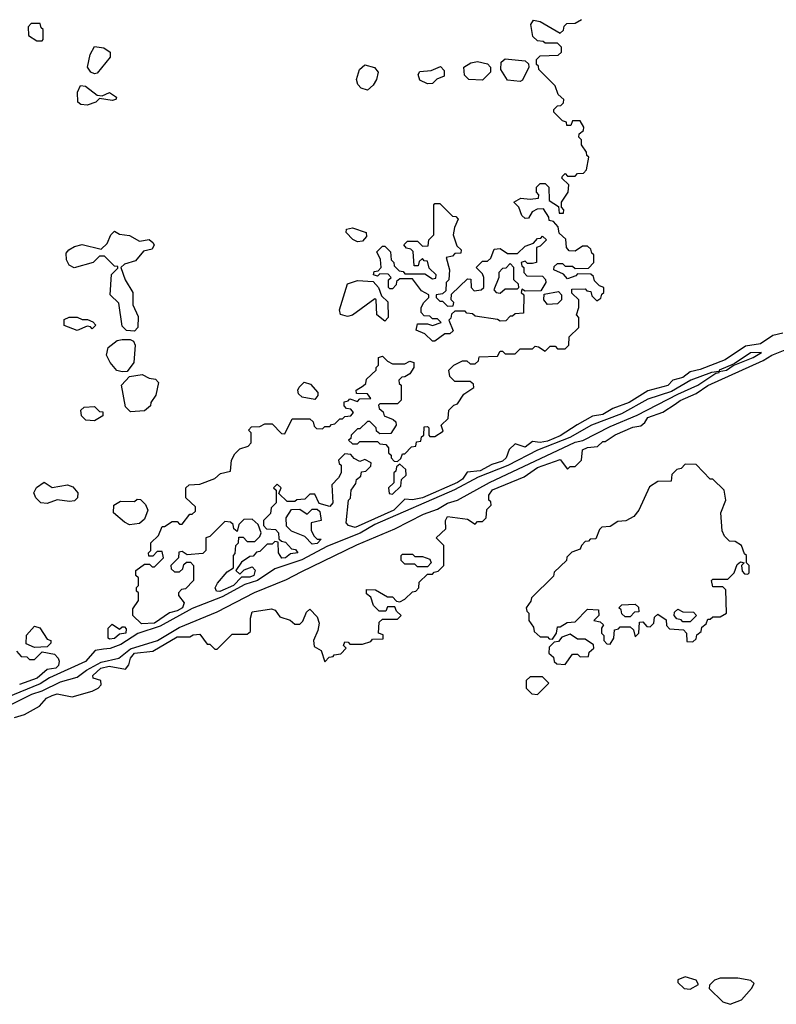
# Model space of a CAD drawing. Extents: x 2769579 to 2883812, y 684207 to 828660.
# Tile 433 of 505: x 2824886 to 2827909, y 799922 to 803854. Entities that reach past the tile are written whole.
import ezdxf

# ---------------------------------------------------------------- set-up
doc = ezdxf.new("R2010")
doc.units = 0

msp = doc.modelspace()

# ---------------------------------------------------------------- linework, layer by layer
at = {"layer": '0CON02XD'}
for points in [[(2824975, 803770), (2824980, 803775), (2824980, 803815), (2824971.7, 803821.7), (2824968.3, 803838.3), (2824931.7, 803838.3), (2824920, 803825), (2824921.7, 803791.7), (2824955, 803770), (2824975, 803770)], [(2825425, 801444.5), (2825371.9, 801441.9), (2825337.5, 801475), (2825338.3, 801501.7), (2825360, 801535), (2825360, 801565), (2825352.5, 801572.5), (2825353, 801587), (2825360, 801595), (2825360, 801625), (2825350, 801635), (2825350, 801655), (2825385, 801680), (2825405, 801680), (2825415, 801670), (2825425, 801670), (2825460, 801705), (2825455, 801730), (2825435, 801730), (2825418.3, 801711.7), (2825401.7, 801711.7), (2825400, 801725), (2825410, 801735), (2825410, 801765), (2825440, 801795), (2825455, 801830), (2825465, 801830), (2825495, 801850), (2825515, 801850), (2825525, 801840), (2825535, 801840), (2825565, 801880), (2825575, 801880), (2825588.3, 801891.7), (2825588.3, 801908.3), (2825550, 801945), (2825550, 801985), (2825563, 801997), (2825605, 802000), (2825665, 802022.5), (2825688.3, 802041.7), (2825728.3, 802051.7), (2825732.5, 802095), (2825745, 802120), (2825765, 802140), (2825798.3, 802151.7), (2825810, 802165), (2825810, 802205), (2825800, 802215), (2825811.7, 802228.3), (2825845, 802230), (2825865, 802240), (2825895, 802240), (2825931.7, 802201.7), (2825945, 802200), (2825975, 802260), (2826045, 802260), (2826058.3, 802248.3), (2826061.7, 802231.7), (2826071.7, 802221.7), (2826095, 802220), (2826105, 802230), (2826125, 802230), (2826131.7, 802238.3), (2826145, 802240), (2826165, 802260), (2826175, 802260), (2826185, 802270), (2826208.3, 802271.7), (2826220, 802285), (2826208.3, 802298.3), (2826191.7, 802301.7), (2826181.7, 802311.7), (2826181.7, 802328.3), (2826198.3, 802331.7), (2826205, 802340), (2826235, 802330), (2826245, 802340), (2826288.3, 802341.7), (2826275, 802360), (2826231.7, 802361.7), (2826230, 802375), (2826258.3, 802391.7), (2826268.3, 802401.7), (2826271.7, 802418.3), (2826310, 802455), (2826310, 802465), (2826320, 802475), (2826320, 802505), (2826335, 802510), (2826355, 802490), (2826375, 802480), (2826425, 802480), (2826445, 802490), (2826460, 802485), (2826460, 802465), (2826445, 802440), (2826425, 802427.5), (2826413, 802427), (2826400, 802415), (2826401.7, 802401.7), (2826410, 802395), (2826410, 802335), (2826395, 802320), (2826325, 802320), (2826320, 802315), (2826321.7, 802301.7), (2826338.3, 802288.3), (2826341.7, 802271.7), (2826378.3, 802258.3), (2826388.3, 802248.3), (2826390, 802235), (2826368.3, 802201.7), (2826325, 802200), (2826311.7, 802211.7), (2826310, 802225), (2826285, 802250), (2826275, 802250), (2826245, 802220), (2826235, 802220), (2826210, 802195), (2826208.3, 802181.7), (2826200, 802175), (2826215, 802160), (2826235, 802160), (2826245, 802170), (2826315, 802170), (2826325, 802160), (2826348.3, 802158.3), (2826360, 802145), (2826360, 802125), (2826370, 802115), (2826370, 802105), (2826381.7, 802091.7), (2826395, 802090), (2826408.3, 802101.7), (2826415, 802120), (2826425, 802120), (2826451.7, 802148.3), (2826468.3, 802151.7), (2826471.7, 802168.3), (2826488.3, 802171.7), (2826491.7, 802188.3), (2826500, 802195), (2826501.7, 802228.3), (2826515, 802230), (2826520, 802225), (2826520, 802195), (2826525, 802190), (2826545, 802190), (2826578.3, 802211.7), (2826570, 802235), (2826598.3, 802261.7), (2826600, 802295), (2826620, 802315), (2826635, 802320), (2826660.7, 802359.3), (2826700, 802385), (2826698.3, 802398.3), (2826685, 802410), (2826625, 802410), (2826605, 802430), (2826600, 802455), (2826620, 802475), (2826655, 802492.5), (2826671.7, 802491.7), (2826685, 802480), (2826705, 802480), (2826718.3, 802491.7), (2826721.7, 802508.3), (2826795, 802510), (2826805, 802530), (2826815, 802530), (2826825, 802520), (2826865, 802520), (2826885, 802540), (2826935, 802540), (2826945, 802550), (2826958.3, 802548.3), (2826985, 802530), (2827005, 802550), (2827025, 802550), (2827035, 802540), (2827065, 802540), (2827080, 802555), (2827081.7, 802588.3), (2827120, 802625), (2827120, 802665), (2827110, 802675), (2827120, 802705), (2827120, 802735), (2827091.7, 802761.7), (2827091.7, 802778.3), (2827145, 802780), (2827151.7, 802771.7), (2827168.3, 802768.3), (2827171.7, 802751.7), (2827191.7, 802731.7), (2827208.3, 802741.7), (2827211.7, 802758.3), (2827220, 802765), (2827220, 802785), (2827201.7, 802791.7), (2827181.7, 802811.7), (2827178.3, 802828.3), (2827168.3, 802838.3), (2827115, 802840), (2827108.3, 802831.7), (2827075, 802820), (2827058.3, 802838.3), (2827020, 802855), (2827021.7, 802868.3), (2827035, 802880), (2827055, 802880), (2827065, 802870), (2827095, 802870), (2827105, 802860), (2827158.3, 802861.7), (2827180, 802885), (2827180, 802915), (2827171.7, 802921.7), (2827168.3, 802938.3), (2827155, 802950), (2827135, 802950), (2827105, 802930), (2827081.7, 802931.7), (2827070, 802945), (2827068.3, 802978.3), (2827041.7, 803001.7), (2827037, 803027), (2827028.3, 803038.3), (2827018.3, 803048.3), (2827001.7, 803051.7), (2827000, 803065), (2826978.3, 803098.3), (2826953, 803097), (2826933, 803087), (2826918.3, 803061.7), (2826905, 803060), (2826891.7, 803071.7), (2826880, 803105), (2826860, 803125), (2826888.3, 803141.7), (2826925, 803137.5), (2826958.3, 803141.7), (2826960, 803155), (2826950, 803165), (2826950, 803185), (2826965, 803200), (2826985, 803200), (2827000, 803185), (2827001.7, 803131.7), (2827038.3, 803108.3), (2827041.7, 803081.7), (2827058.3, 803081.7), (2827060, 803095), (2827050, 803105), (2827050, 803125), (2827077.5, 803165), (2827080, 803195), (2827051.7, 803221.7), (2827055, 803230), (2827065, 803240), (2827075, 803230), (2827105, 803230), (2827115, 803240), (2827138.3, 803241.7), (2827150, 803255), (2827160, 803305), (2827151.7, 803311.7), (2827150, 803325), (2827130, 803355), (2827130, 803375), (2827120, 803385), (2827121.7, 803398.3), (2827138.3, 803411.7), (2827140, 803425), (2827125, 803450), (2827095, 803450), (2827088.3, 803431.7), (2827071.7, 803431.7), (2827070, 803445), (2827055, 803450), (2827020, 803485), (2827020, 803495), (2827035, 803510), (2827048.3, 803511.7), (2827058.3, 803521.7), (2827060, 803535), (2827037.5, 803555), (2827025, 803590), (2826960, 803655), (2826958.3, 803668.3), (2826950, 803675), (2826950, 803695), (2826965, 803710), (2827037, 803713), (2827050, 803725), (2827050, 803745), (2827035, 803760), (2826985, 803760), (2826977, 803767), (2826955, 803770), (2826936.4, 803786.4), (2826927.5, 803835), (2826938.3, 803851.7), (2826965, 803847.5), (2827045, 803800), (2827058.3, 803811.7), (2827061.7, 803828.3), (2827071.7, 803838.3), (2827105, 803840), (2827130, 803855)], [(2825185, 803637.5), (2825170, 803645), (2825156.7, 803665), (2825167.5, 803715), (2825185, 803747.5), (2825221.7, 803741.7), (2825247.5, 803725), (2825247.5, 803705), (2825195, 803640), (2825185, 803637.5)], [(2826275, 803573.3), (2826250.5, 803580.5), (2826236.7, 803595), (2826231.2, 803615), (2826243.3, 803655), (2826265, 803673.3), (2826303.6, 803663.6), (2826317.5, 803645), (2826311.2, 803615), (2826297.5, 803592.5), (2826275, 803573.3)], [(2826735, 803612.5), (2826680, 803615), (2826663, 803633), (2826660, 803665), (2826688.3, 803681.7), (2826715, 803687.5), (2826755, 803677.5), (2826767.5, 803665), (2826767.5, 803645), (2826735, 803612.5)], [(2826885, 803607.5), (2826835, 803612.5), (2826807.5, 803655), (2826810, 803685), (2826825, 803697.5), (2826905, 803690), (2826918.3, 803678.3), (2826920, 803665), (2826895, 803612.5), (2826885, 803607.5)], [(2826515, 803597.5), (2826485, 803612.5), (2826477.5, 803635), (2826485, 803647.5), (2826529.3, 803650.7), (2826567, 803667), (2826581.7, 803651.7), (2826581.7, 803628.3), (2826553, 803617), (2826535, 803600), (2826515, 803597.5)], [(2825155, 803513.3), (2825130, 803515), (2825117.5, 803525), (2825116.7, 803565), (2825128.3, 803591.7), (2825148.3, 803588.3), (2825195, 803552.5), (2825215, 803550), (2825245, 803563.3), (2825272.5, 803545), (2825270, 803535), (2825255, 803531.2), (2825205, 803540), (2825190, 803525), (2825155, 803513.3)], [(2826545, 802570), (2826535, 802570), (2826505, 802600), (2826470, 802615), (2826475, 802640), (2826515, 802640), (2826535, 802632.5), (2826570, 802645), (2826555, 802660), (2826535, 802660), (2826525, 802670), (2826501.7, 802671.7), (2826490, 802685), (2826490, 802705), (2826500, 802725), (2826520, 802745), (2826520, 802755), (2826491.7, 802771.7), (2826455, 802820), (2826405, 802820), (2826391.7, 802808.3), (2826390, 802795), (2826375, 802780), (2826365, 802780), (2826360, 802785), (2826360, 802815), (2826370, 802825), (2826358.3, 802838.3), (2826325, 802840), (2826315, 802830), (2826300, 802835), (2826301.7, 802848.3), (2826318.3, 802851.7), (2826330, 802865), (2826327, 802897), (2826313, 802927), (2826335, 802950), (2826345, 802950), (2826367, 802927), (2826370, 802895), (2826380, 802885), (2826381.7, 802871.7), (2826401.7, 802851.7), (2826418.3, 802848.3), (2826425, 802840), (2826505, 802840), (2826535, 802820), (2826548.3, 802821.7), (2826550, 802835), (2826521.7, 802861.7), (2826515, 802890), (2826501.7, 802891.7), (2826495, 802900), (2826481.7, 802888.3), (2826478.3, 802871.7), (2826461.7, 802871.7), (2826458.3, 802928.3), (2826448.3, 802938.3), (2826431.7, 802941.7), (2826420, 802955), (2826435, 802970), (2826475, 802970), (2826495, 802950), (2826518.3, 802951.7), (2826520, 802975), (2826540, 802995), (2826540, 803115), (2826545, 803120), (2826565, 803120), (2826615, 803070), (2826628.3, 803068.3), (2826638.3, 803058.3), (2826622.5, 803025), (2826617.5, 802995), (2826631.7, 802951.7), (2826650, 802935), (2826648.3, 802921.7), (2826625, 802920), (2826615, 802910), (2826590, 802905), (2826602.5, 802855), (2826600, 802815), (2826590, 802805), (2826588.3, 802771.7), (2826575, 802760), (2826550, 802755), (2826550, 802745), (2826565, 802730), (2826575, 802730), (2826595, 802710), (2826618.3, 802711.7), (2826620, 802725), (2826610, 802735), (2826611.7, 802758.3), (2826675, 802820), (2826688.3, 802818.3), (2826690, 802785), (2826701.7, 802771.7), (2826730, 802775), (2826740, 802785), (2826740, 802825), (2826735, 802840), (2826710, 802865), (2826735, 802890), (2826755, 802890), (2826768.3, 802901.7), (2826781.7, 802938.3), (2826805, 802940), (2826835, 802920), (2826875, 802920), (2826905, 802950), (2826938.3, 802961.7), (2826955, 802980), (2826968.3, 802981.7), (2826975, 802990), (2826990, 802975), (2826965, 802950), (2826950, 802945), (2826950, 802885), (2826935, 802880), (2826915, 802880), (2826905, 802890), (2826890, 802885), (2826891.7, 802871.7), (2826900, 802865), (2826900, 802845), (2826911.7, 802831.7), (2826975, 802830), (2826987, 802817), (2826987.5, 802805), (2826968.3, 802771.7), (2826905, 802770), (2826891.7, 802778.3), (2826890, 802765), (2826900, 802755), (2826898.3, 802681.7), (2826865, 802680), (2826855, 802670), (2826845, 802670), (2826828.3, 802651.7), (2826805, 802650), (2826795, 802657.5), (2826705, 802670), (2826695, 802680), (2826671.7, 802681.7), (2826665, 802690), (2826625, 802690), (2826611.7, 802678.3), (2826608.3, 802661.7), (2826600, 802655), (2826618.3, 802611.7), (2826605, 802600), (2826585, 802600), (2826545, 802570)], [(2825345, 802610), (2825313, 802613), (2825295, 802630), (2825281.7, 802721.7), (2825247.5, 802755), (2825253, 802837), (2825278.3, 802861.7), (2825278.3, 802868.3), (2825265, 802870), (2825225, 802910), (2825205, 802910), (2825180, 802885), (2825103.6, 802863.6), (2825083.6, 802873.6), (2825072.5, 802895), (2825071.7, 802921.7), (2825082.5, 802935), (2825105, 802948.8), (2825135, 802956), (2825211.7, 802938.3), (2825235, 802960), (2825250, 802995), (2825265, 803010), (2825285, 802997.5), (2825325, 802992.5), (2825365, 802970), (2825403, 802977), (2825417.5, 802965), (2825422.5, 802955), (2825415, 802937.5), (2825380, 802930), (2825348.8, 802891.2), (2825305, 802877.5), (2825290, 802865), (2825307.5, 802815), (2825337.5, 802765), (2825337.5, 802715), (2825359.3, 802669.3), (2825357.5, 802625), (2825345, 802610)], [(2826235, 802967.5), (2826217, 802977), (2826190, 803005), (2826191.7, 803018.3), (2826215, 803022.5), (2826270, 803005), (2826271.7, 802988.3), (2826255, 802970), (2826235, 802967.5)], [(2826805, 802762.5), (2826825, 802780), (2826875, 802780), (2826880, 802785), (2826878.3, 802798.3), (2826860, 802815), (2826860, 802865), (2826845, 802880), (2826828.3, 802861.7), (2826815, 802860), (2826800, 802845), (2826800, 802825), (2826780, 802775), (2826790, 802765), (2826805, 802762.5)], [(2826345, 802650), (2826312.5, 802675), (2826310, 802735), (2826305, 802740), (2826215, 802673.8), (2826195, 802668.8), (2826167, 802677), (2826163.3, 802695), (2826195, 802800), (2826235, 802812.5), (2826298.3, 802808.3), (2826320, 802785), (2826331.7, 802751.7), (2826357, 802727), (2826357.5, 802665), (2826345, 802650)], [(2826995, 802717.5), (2826980, 802735), (2826981.7, 802758.3), (2827038.3, 802768.3), (2827050, 802755), (2827050, 802735), (2827035, 802720), (2826995, 802717.5)], [(2825115, 802612.5), (2825063.3, 802633.3), (2825063, 802657), (2825083.6, 802666.4), (2825115, 802666.7), (2825135, 802657.5), (2825157, 802657), (2825178.3, 802648.3), (2825190, 802635), (2825175, 802620), (2825168.3, 802628.3), (2825155, 802630), (2825115, 802612.5)], [(2824865, 801067.5), (2824905, 801080), (2824965, 801112.5), (2824992.5, 801145), (2825015, 801156.2), (2825035, 801162.5), (2825095, 801150), (2825175, 801172.5), (2825200, 801185), (2825211.7, 801198.3), (2825210, 801215), (2825180, 801225), (2825177.5, 801235), (2825210, 801265), (2825243, 801273), (2825308.8, 801261.2), (2825321.7, 801278.3), (2825328, 801305), (2825345, 801324), (2825417.7, 801332.3), (2825515, 801390), (2825565, 801390), (2825578.3, 801398.3), (2825605, 801400), (2825635, 801360), (2825645, 801360), (2825665, 801340), (2825675, 801340), (2825735, 801400), (2825795, 801400), (2825808.3, 801411.7), (2825807.5, 801465), (2825815, 801490), (2825891.7, 801501.7), (2825906.4, 801496.4), (2825925, 801470), (2825967, 801457), (2825985, 801440), (2826005, 801440), (2826017, 801453), (2826031.7, 801488.3), (2826045, 801500), (2826075, 801470), (2826082.5, 801445), (2826077.5, 801415), (2826060, 801375), (2826061.7, 801351.7), (2826090, 801335), (2826105, 801290), (2826121.7, 801308.3), (2826138.3, 801311.7), (2826141.7, 801318.3), (2826168.3, 801321.7), (2826190, 801345), (2826180, 801355), (2826185, 801370), (2826198.3, 801368.3), (2826205, 801360), (2826255, 801360), (2826288.3, 801371.7), (2826295, 801380), (2826338.3, 801381.7), (2826338.3, 801398.3), (2826320, 801405), (2826321.7, 801448.3), (2826335, 801460), (2826395, 801460), (2826410, 801475), (2826391.7, 801491.7), (2826385, 801510), (2826355, 801510), (2826348.3, 801491.7), (2826321.7, 801491.7), (2826300, 801515), (2826288.3, 801548.3), (2826271.7, 801561.7), (2826271.7, 801578.3), (2826307, 801577), (2826355, 801550), (2826375, 801550), (2826391.7, 801531.7), (2826405, 801530), (2826425, 801540), (2826455, 801570), (2826468.3, 801571.7), (2826480, 801585), (2826481.7, 801608.3), (2826515, 801640), (2826535, 801640), (2826541.7, 801648.3), (2826558.3, 801651.7), (2826580, 801675), (2826580, 801755), (2826550, 801785), (2826588.3, 801821.7), (2826587.5, 801855), (2826595, 801870), (2826675, 801860), (2826705, 801840), (2826715, 801850), (2826735, 801850), (2826750, 801865), (2826751.7, 801898.3), (2826770, 801915), (2826768.3, 801928.3), (2826760, 801935), (2826760, 801955), (2826775, 801976.7), (2826900.7, 802029.3), (2826955, 802065.8), (2827045, 802097.5), (2827075, 802060), (2827085, 802070), (2827105, 802070), (2827130, 802095), (2827133.9, 802136.1), (2827155, 802146.2), (2827195, 802150), (2827215, 802170), (2827225, 802170), (2827265, 802196.7), (2827335, 802226.7), (2827367, 802233), (2827383.8, 802246.2), (2827395, 802266), (2827455, 802287.5), (2827505, 802318.8), (2827525, 802333.8), (2827588.9, 802361.1), (2827635, 802392.9), (2827856.5, 802493.5), (2827891.2, 802515), (2828044.5, 802575.5)], [(2825295, 802447.5), (2825273.6, 802453.6), (2825247.5, 802485), (2825232.5, 802515), (2825240, 802545), (2825275, 802572.5), (2825295, 802577.5), (2825327, 802577), (2825340, 802570), (2825347.5, 802555), (2825342.5, 802485), (2825315, 802450), (2825295, 802447.5)], [(2827935, 802601.9), (2827895, 802592.5), (2827845, 802560), (2827785, 802550), (2827705, 802495.6), (2827605, 802457.1), (2827565, 802448), (2827535, 802425.8), (2827495.8, 802414.2), (2827475, 802392.9), (2827395, 802372), (2827321.2, 802325), (2827255, 802301.2), (2827215, 802277.1), (2827175, 802271.2), (2827113.2, 802236.8), (2827045, 802192.2), (2826995, 802171.5), (2826965.9, 802165.9), (2826935, 802170), (2826905, 802147.5), (2826865, 802160), (2826841.7, 802138.3), (2826828.8, 802105), (2826815, 802091.4), (2826771.9, 802078.1), (2826725, 802053.3), (2826673, 802047), (2826655, 802020), (2826635, 802005.8), (2826495, 801944.5), (2826455, 801936.7), (2826425, 801940), (2826381.2, 801895), (2826226.1, 801826.1), (2826200, 801835), (2826190, 801845), (2826200, 801935), (2826207, 801943), (2826210, 801975), (2826228.3, 802001.7), (2826231.7, 802018.3), (2826248.3, 802031.7), (2826251.7, 802048.3), (2826268.3, 802051.7), (2826288.3, 802071.7), (2826290, 802085), (2826265, 802097.5), (2826245, 802090), (2826221.7, 802101.7), (2826208.3, 802118.3), (2826185, 802120), (2826160, 802095), (2826161.7, 802081.7), (2826170, 802075), (2826170, 802045), (2826160, 802025), (2826133, 801997), (2826137.5, 801925), (2826125, 801910), (2826081.7, 801921.7), (2826065, 801960), (2826045, 801960), (2826025, 801940), (2825993, 801937), (2825985, 801930), (2825955, 801930), (2825921.7, 801961.7), (2825930, 801985), (2825915, 802000), (2825900, 801985), (2825910, 801975), (2825910, 801925), (2825890, 801905), (2825888.3, 801881.7), (2825860, 801855), (2825860, 801835), (2825871.7, 801821.7), (2825908.3, 801818.3), (2825920, 801805), (2825921.7, 801781.7), (2825931.7, 801771.7), (2825948.3, 801768.3), (2825971.7, 801741.7), (2825988.3, 801738.3), (2825997.5, 801725), (2825968.3, 801721.7), (2825947.5, 801705), (2825933.6, 801703.6), (2825920, 801725), (2825918.3, 801768.3), (2825905, 801770), (2825895, 801760), (2825875, 801760), (2825845, 801730), (2825831.7, 801728.3), (2825818.3, 801711.7), (2825805, 801710), (2825771.7, 801688.3), (2825750, 801655), (2825765, 801640), (2825783, 801657), (2825815, 801670), (2825826.7, 801656.7), (2825821.2, 801635), (2825805, 801627.5), (2825772.5, 801627.5), (2825740, 801595), (2825685, 801570.8), (2825672.3, 801572.3), (2825667.5, 801585), (2825676.4, 801603.6), (2825715, 801650), (2825740, 801665), (2825740, 801715), (2825747, 801723), (2825750, 801755), (2825760, 801765), (2825761.7, 801788.3), (2825778.3, 801788.3), (2825795, 801770), (2825825, 801770), (2825845, 801790), (2825850, 801805), (2825838.3, 801838.3), (2825815, 801860), (2825781.7, 801858.3), (2825761.7, 801838.3), (2825755, 801810), (2825741.7, 801821.7), (2825738.3, 801838.3), (2825728.3, 801848.3), (2825705, 801850), (2825645, 801790), (2825630, 801785), (2825630, 801735), (2825617, 801723), (2825555, 801717.5), (2825535, 801730), (2825521.7, 801728.3), (2825520, 801705), (2825490, 801675), (2825491.7, 801661.7), (2825505, 801650), (2825525, 801650), (2825538.3, 801661.7), (2825541.7, 801678.3), (2825551.7, 801688.3), (2825568.3, 801688.3), (2825580, 801675), (2825580, 801615), (2825548.3, 801581.7), (2825531.7, 801578.3), (2825520, 801565), (2825520, 801555), (2825543.3, 801525), (2825536, 801505), (2825515, 801493.1), (2825483.8, 801486.2), (2825425, 801444.5)], [(2824775, 801081.2), (2824935, 801161.2), (2824975, 801174), (2825049.2, 801210.8), (2825115, 801228.8), (2825152.9, 801257.1), (2825211.5, 801288.5), (2825282.5, 801305), (2825328.7, 801341.3), (2825436.7, 801375), (2825523.5, 801426.5), (2825675, 801490), (2825823.5, 801566.5), (2825951.7, 801618.3), (2826010.6, 801649.4), (2826233.1, 801756.9), (2826385, 801821.2), (2826499.7, 801880.3), (2826555, 801900), (2826595, 801924.2), (2826635, 801936), (2826763.5, 802006.5), (2827105, 802166.7), (2827135.5, 802174.5), (2827245, 802230), (2827352.5, 802275), (2827515, 802358.8), (2827595, 802394.2), (2827667.5, 802442.5), (2827680, 802445), (2827680, 802450), (2827710, 802455), (2827737, 802473), (2827816.7, 802505), (2827850, 802525), (2827805, 802523.3), (2827740, 802480), (2827680, 802455), (2827680, 802450), (2827650, 802445), (2827567.5, 802415), (2827490, 802370), (2827395, 802339.2), (2827290, 802280), (2827170, 802235), (2827084.4, 802185.6), (2826955, 802135.8), (2826835.7, 802074.3), (2826718, 802028), (2826622.6, 801977.4), (2826305, 801838.6), (2826245.6, 801804.4), (2826115, 801751.4), (2826012.6, 801697.4), (2825905, 801661.2), (2825835.5, 801614.5), (2825785, 801598.6), (2825695, 801550), (2825575, 801502.5), (2825447.5, 801432.5), (2825357.3, 801402.7), (2825290.3, 801359.7), (2825247, 801343), (2825221.2, 801341.2), (2825187.5, 801335), (2825148.3, 801291.7), (2825005, 801226), (2824967.7, 801202.3), (2824835, 801147.5)], [(2825328.3, 802288.3), (2825308.3, 802308.3), (2825292.5, 802395), (2825325, 802430), (2825375, 802437.5), (2825403, 802423), (2825428.3, 802418.3), (2825440, 802405), (2825430, 802355), (2825410, 802325), (2825408.3, 802311.7), (2825385, 802292.5), (2825328.3, 802288.3)], [(2826065, 802337.5), (2826015, 802347.5), (2826000, 802360), (2825997.5, 802375), (2826003, 802387), (2826023, 802407), (2826048.3, 802398.3), (2826077.5, 802365), (2826077, 802353), (2826065, 802337.5)], [(2825185, 802252.5), (2825150, 802255), (2825133, 802273), (2825130, 802295), (2825143, 802307), (2825185, 802310), (2825205, 802290), (2825218.3, 802288.3), (2825218.3, 802271.7), (2825185, 802252.5)], [(2826375, 801960), (2826408.3, 801991.7), (2826411.7, 802018.3), (2826430, 802035), (2826428.3, 802058.3), (2826405, 802080), (2826391.7, 802068.3), (2826388.3, 802051.7), (2826380, 802045), (2826380, 802005), (2826360, 801985), (2826361.7, 801961.7), (2826375, 801960)], [(2827245, 801360), (2827260, 801385), (2827261.7, 801418.3), (2827278.3, 801421.7), (2827285, 801430), (2827325, 801430), (2827338.3, 801418.3), (2827345, 801390), (2827360, 801405), (2827361.7, 801448.3), (2827375, 801450), (2827391.7, 801431.7), (2827405, 801430), (2827420, 801445), (2827421.7, 801468.3), (2827435, 801480), (2827468.3, 801458.3), (2827470, 801435), (2827481.7, 801421.7), (2827538.3, 801418.3), (2827550, 801405), (2827551.7, 801371.7), (2827575, 801370), (2827588.3, 801381.7), (2827591.7, 801398.3), (2827608.3, 801411.7), (2827611.7, 801428.3), (2827628.3, 801441.7), (2827635, 801460), (2827645, 801460), (2827655, 801470), (2827685, 801470), (2827710, 801485), (2827707, 801577), (2827695, 801590), (2827655, 801590), (2827650, 801615), (2827655, 801620), (2827715, 801620), (2827740, 801645), (2827751.7, 801678.3), (2827765, 801690), (2827780, 801685), (2827770, 801675), (2827771.7, 801651.7), (2827781.7, 801641.7), (2827795, 801640), (2827800, 801645), (2827800, 801675), (2827790, 801685), (2827790, 801715), (2827781.7, 801721.7), (2827770, 801755), (2827745, 801770), (2827721.7, 801771.7), (2827701.7, 801791.7), (2827693, 801813), (2827687.5, 801885), (2827707.5, 801935), (2827700, 801975), (2827655, 802020), (2827645, 802020), (2827588.3, 802078.3), (2827545, 802080), (2827528.3, 802061.7), (2827511.7, 802058.3), (2827491.7, 802038.3), (2827488.3, 802011.7), (2827435, 802010), (2827401.7, 801988.3), (2827360, 801895), (2827339.3, 801870.7), (2827307, 801853), (2827275, 801850), (2827245, 801830), (2827211.7, 801828.3), (2827201.7, 801818.3), (2827188.3, 801781.7), (2827165, 801780), (2827158.3, 801771.7), (2827145, 801770), (2827130, 801755), (2827125, 801740), (2827091.7, 801728.3), (2827071.7, 801708.3), (2827070, 801695), (2827021.7, 801648.3), (2827018.3, 801631.7), (2826930, 801545), (2826928.3, 801531.7), (2826910, 801505), (2826911.7, 801491.7), (2826920, 801485), (2826920, 801455), (2826938.3, 801428.3), (2826941.7, 801411.7), (2826965, 801390), (2826995, 801390), (2827001.7, 801381.7), (2827015, 801380), (2827030, 801405), (2827035, 801430), (2827045, 801430), (2827073, 801447), (2827105, 801450), (2827155, 801500), (2827198.3, 801498.3), (2827200, 801475), (2827195, 801470), (2827180, 801455), (2827205, 801450), (2827218.3, 801438.3), (2827210, 801425), (2827210, 801405), (2827220, 801395), (2827220, 801375), (2827231.7, 801361.7), (2827245, 801360)], [(2824995, 801922.5), (2824970, 801925), (2824950, 801945), (2824942.5, 801965), (2824953.6, 801986.4), (2824983, 802007), (2825015, 801986.7), (2825076.4, 801996.4), (2825098.3, 801988.3), (2825117.5, 801965), (2825116.7, 801945), (2825105, 801933.3), (2825085, 801930), (2825035, 801937.5), (2824995, 801922.5)], [(2825325, 801837.5), (2825305, 801847.5), (2825260, 801885), (2825262.5, 801915), (2825288.3, 801931.7), (2825345, 801930), (2825355, 801940), (2825368.3, 801938.3), (2825388.3, 801918.3), (2825397.5, 801895), (2825385, 801860), (2825365, 801842.5), (2825325, 801837.5)], [(2826055, 801760), (2826025, 801790), (2825971.7, 801811.7), (2825951.7, 801831.7), (2825950, 801865), (2825971.7, 801898.3), (2826005, 801900), (2826035, 801880), (2826055, 801900), (2826075, 801900), (2826085, 801890), (2826090, 801855), (2826050, 801845), (2826050, 801815), (2826061.7, 801791.7), (2826075, 801780), (2826090, 801780), (2826075, 801762.5), (2826055, 801760)], [(2826515, 801670), (2826475, 801670), (2826465, 801680), (2826425, 801680), (2826410, 801695), (2826410, 801715), (2826415, 801720), (2826455, 801720), (2826465, 801710), (2826495, 801710), (2826525, 801700), (2826530, 801685), (2826515, 801670)], [(2827325, 801470), (2827305, 801470), (2827291.7, 801481.7), (2827288.3, 801498.3), (2827280, 801505), (2827291.7, 801518.3), (2827345, 801520), (2827358.3, 801508.3), (2827360, 801490), (2827341.7, 801488.3), (2827325, 801470)], [(2827565, 801450), (2827535, 801450), (2827528.3, 801458.3), (2827511.7, 801461.7), (2827500, 801475), (2827501.7, 801488.3), (2827515, 801500), (2827535, 801490), (2827578.3, 801488.3), (2827590, 801475), (2827565, 801450)], [(2824945, 801347.5), (2824911.7, 801361.7), (2824913, 801397), (2824945, 801432.5), (2824966.4, 801426.4), (2824995, 801380), (2825010, 801375), (2825010, 801365), (2824995, 801350), (2824945, 801347.5)], [(2825245, 801380), (2825240, 801385), (2825240, 801425), (2825255, 801440), (2825285, 801420), (2825295, 801430), (2825305, 801430), (2825311.7, 801421.7), (2825310, 801405), (2825285, 801400), (2825265, 801383.8), (2825245, 801380)], [(2827065, 801280), (2827095, 801320), (2827115, 801320), (2827125, 801310), (2827158.3, 801311.7), (2827161.7, 801328.3), (2827180, 801345), (2827178.3, 801358.3), (2827145, 801380), (2827115, 801380), (2827085, 801400), (2827051.7, 801388.3), (2827038.3, 801371.7), (2827021.7, 801368.3), (2827001.7, 801348.3), (2827000, 801325), (2827018.3, 801308.3), (2827021.7, 801291.7), (2827031.7, 801281.7), (2827065, 801280)], [(2824873, 801333), (2824891.7, 801311.7), (2824915, 801310), (2824925, 801300), (2824945, 801300), (2824975, 801330), (2825025, 801320), (2825040, 801305), (2825043, 801293), (2825041.2, 801275), (2825030, 801265), (2824995, 801258.8), (2824955.4, 801224.6), (2824885, 801200)], [(2826955, 801160), (2827000, 801205), (2826975, 801230), (2826925, 801230), (2826910, 801215), (2826910, 801185), (2826931.7, 801161.7), (2826955, 801160)], [(2827565, 799982.5), (2827598.3, 800001.7), (2827588.3, 800018.3), (2827545, 800032.5), (2827515, 800020), (2827515, 800010), (2827540, 799985), (2827565, 799982.5)], [(2827725, 799922.5), (2827769.3, 799940.7), (2827810, 799985), (2827820, 800005), (2827807, 800017), (2827755, 800026.7), (2827685, 800027.5), (2827661.7, 800018.3), (2827641.7, 799998.3), (2827640, 799985), (2827695, 799932.5), (2827725, 799922.5)]]:
    msp.add_lwpolyline(points, dxfattribs=at)

doc.saveas('drawing.dxf')
